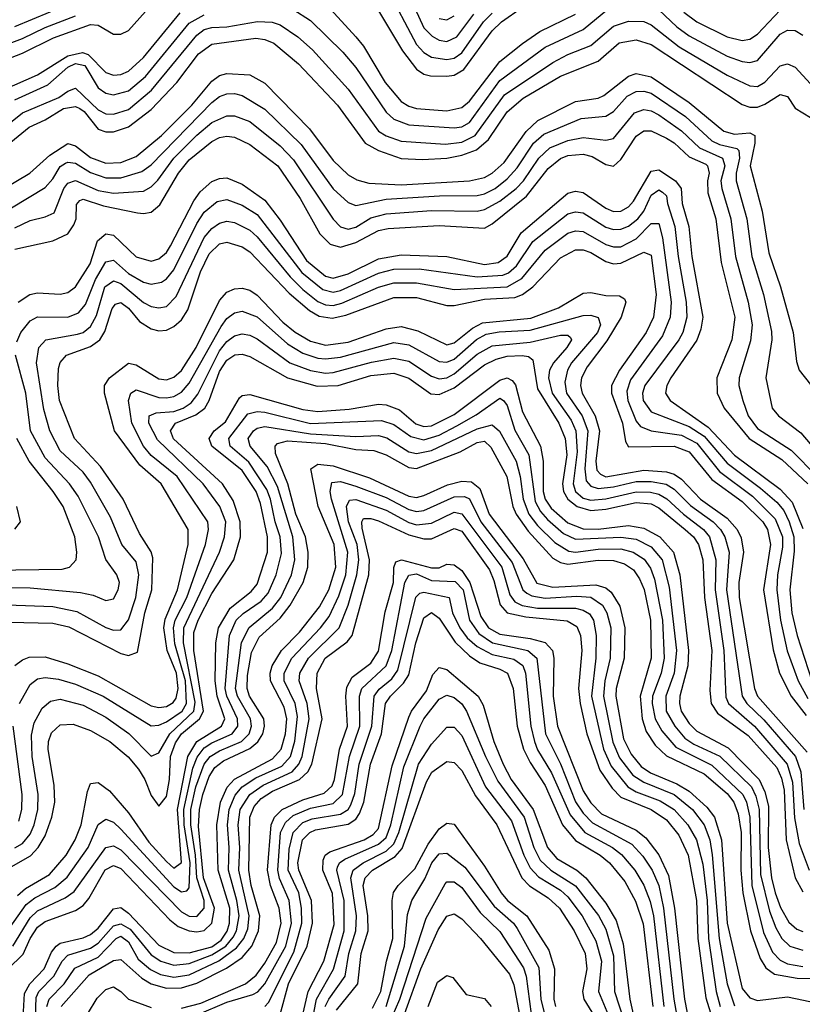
# Model space of a CAD drawing. Header units: inches. Extents: x 501365 to 657855, y 482276 to 547543.
# Tile 533 of 656: x 582023 to 584089, y 533416 to 536016. Entities that reach past the tile are written whole.
import ezdxf

# ---------------------------------------------------------------- set-up
doc = ezdxf.new("R2010")
doc.units = ezdxf.units.IN
doc.header["$MEASUREMENT"] = 0
doc.layers.add('A5583', color=7, linetype='Continuous')

msp = doc.modelspace()

# ---------------------------------------------------------------- linework, layer by layer
at = {"layer": 'A5583', "color": 5}
for points, elevation in [([(581945.6, 535894.4), (582030, 535927), (582112.1, 535967.9), (582210, 536002.9), (582230, 536001), (582270, 535977.7), (582290, 535977.8), (582310, 535987.5), (582430, 536121.7)], 4820), ([(582927.8, 536110), (583033, 535933), (583070, 535885.2), (583090, 535871.9), (583107.2, 535867.2), (583150, 535866.5), (583170, 535869.2), (583195.6, 535884.4), (583270, 535985.9), (583294.9, 536010), (583350, 536049)], 4820), ([(582990, 536102.4), (583070.3, 535950.3), (583090, 535929.2), (583110, 535916.5), (583150, 535910.3), (583170, 535914), (583190, 535927.8), (583247.3, 536010), (583270, 536032.7)], 4840), ([(583036.6, 536110), (583090, 535994.4), (583111.9, 535971.9), (583130, 535961.7), (583150, 535957.9), (583176.5, 535970), (583221.4, 536030)], 4860), ([(582010, 535997.8), (582150, 536055.4)], 4860), ([(582743.6, 536043.6), (582790, 536013.5), (582876.2, 535930), (582910, 535889.6), (582990, 535771.6), (583010, 535753.2), (583050, 535738.1), (583170, 535730.3), (583190, 535732.9), (583210, 535744.4), (583290, 535855.2), (583410, 535943), (583510, 535989.5), (583590, 536055.3)], 4760), ([(582833.7, 536053.7), (582910.3, 535970.3), (582930, 535945.6), (582987.2, 535850), (583030, 535799.2), (583050, 535787), (583070, 535781.4), (583150, 535775.4), (583190, 535783.5), (583210, 535800.2), (583290, 535904.9), (583350, 535952.9), (583395.8, 535984.2), (583490, 536030.1)], 4780), ([(583710, 536041.7), (583757.1, 535997.1), (583790, 535973.4), (583890, 535919.7), (583930, 535905.3), (583950, 535903), (583970, 535908.2), (584030, 535977.5), (584050, 535987.9), (584070, 535987.2), (584090, 535975)], 4760), ([(581916.6, 535923.4), (582030, 535965.7), (582090, 535995.3), (582170, 536026.1)], 4840), ([(581979.7, 535830), (582070, 535869.6), (582150, 535920.1), (582188.7, 535928.7), (582203.6, 535923.6), (582250, 535876.3), (582270, 535869.3), (582290, 535870.8), (582310, 535879.3), (582350, 535915.7), (582446.1, 536033.9)], 4780), ([(582010, 535804), (582096.8, 535843.2), (582150, 535890), (582170, 535899.8), (582194.3, 535894.3), (582230, 535836.1), (582250, 535821.9), (582270, 535817), (582310, 535827.8), (582354.5, 535865.5), (582470, 536006.5), (582510, 536028.2)], 4760), ([(583130, 536018.4), (583150, 536015.4), (583170, 536025.9)], 4880), ([(583775.8, 536035.8), (583810.2, 536010.2), (583890, 535970.6), (583930, 535960.9), (583950, 535964.5), (583970, 535977.1), (584030, 536040.9)], 4780), ([(581970, 535721.9), (582030, 535769.3), (582126.2, 535810), (582150, 535826.9), (582170, 535835), (582230, 535777.3), (582250, 535767), (582270, 535766), (582310, 535778.8), (582370.5, 535829.5), (582490, 535975.1), (582510, 535989.6), (582530, 535995), (582570, 535997.1), (582650.9, 536010.9), (582689.2, 536009.2), (582710, 536001.7), (582756.6, 535970), (582795.9, 535935.9), (582890, 535832), (582970, 535721), (582990, 535708.8), (583030, 535694.6), (583146.8, 535686.8), (583190, 535692.3), (583224.7, 535710), (583302.8, 535817.2), (583430, 535902.4), (583470, 535924.1), (583530, 535947.9), (583590, 535998.7), (583630, 536011.9), (583670, 536010.8), (583690, 536001.9), (583764, 535944), (583890, 535869.3), (583950, 535840.8), (583970, 535839.1), (583990, 535850.4), (584030, 535894.1), (584050, 535899.5), (584070, 535890.5), (584180.8, 535770)], 4740), ([(581990, 535684.5), (582048.2, 535731.8), (582090, 535750.9), (582138.7, 535781.3), (582170, 535786.6), (582181.3, 535781.3), (582193.1, 535773.1), (582230, 535727), (582250, 535719.5), (582270, 535719.2), (582310, 535732.5), (582370, 535778.3), (582437.6, 535850), (582494.6, 535925.4), (582530, 535951.4), (582646.4, 535966.4), (582670, 535963.6), (582693.6, 535953.6), (582758.7, 535898.7), (582861.7, 535790), (582934.9, 535690), (582970.1, 535670), (583030, 535649.3), (583086.4, 535646.4), (583149.9, 535649.9), (583190, 535657.6), (583228.4, 535671.6), (583260.4, 535699.6), (583310, 535772.6), (583351.6, 535808.4), (583450, 535866.5), (583550, 535905.9), (583605.4, 535954.6), (583650, 535962.7), (583690, 535950.3), (583930, 535791.5), (583950, 535784.7), (583970, 535784.6), (583990, 535792.2), (584030, 535818.3), (584050, 535812.7), (584070, 535781.7), (584110, 535757.4)], 4720), ([(581970, 535563.6), (582049.2, 535610.8), (582102.3, 535657.7), (582150, 535689.1), (582170, 535682.7), (582210, 535651.8), (582250, 535637.2), (582290, 535638.5), (582330, 535654), (582397.2, 535710), (582477.1, 535790), (582530, 535853.2), (582550, 535868.4), (582570, 535873.8), (582630, 535870.1), (582670, 535848.2), (582787.7, 535727.7), (582850, 535643.5), (582890, 535605.9), (582913.1, 535593.1), (582944.1, 535584.1), (583030, 535580), (583210, 535590.6), (583250, 535599.3), (583270, 535610.3), (583301.7, 535638.3), (583359.5, 535720.5), (583390.8, 535749.2), (583490, 535799.4), (583550, 535808.8), (583564.9, 535815.1), (583630, 535866.5), (583650, 535873.4), (583690, 535864.7), (583790, 535797.4), (583881.5, 535721.5), (583910, 535713.5), (583950, 535716.6), (583963, 535710), (583963, 535690), (583950.7, 535630), (583982.5, 535510), (584000.1, 535399.9), (584031.4, 535310), (584064.2, 535190), (584073.5, 535113.5), (584080.8, 535090), (584110, 535052.2)], 4680), ([(582001, 535519), (582090, 535573), (582110, 535595.1), (582130, 535627.7), (582143.4, 535636.6), (582150, 535639.8), (582170, 535636.8), (582210, 535612.1), (582250, 535598.2), (582290, 535598), (582345.4, 535614.6), (582370, 535632), (582530, 535797), (582550, 535812.9), (582570, 535820.2), (582590, 535820.9), (582610, 535815.6), (582670, 535779), (582765.8, 535685.8), (582850, 535569.3), (582890, 535532.9), (582910, 535525.1), (582990, 535542), (583131, 535551), (583230, 535551.7), (583250, 535556.1), (583277.5, 535570), (583310, 535595.6), (583335.6, 535624.4), (583379.4, 535690), (583406.7, 535713.3), (583505.1, 535754.9), (583570, 535761.3), (583590, 535773.3), (583626.3, 535813.7), (583650, 535826.3), (583670, 535827.1), (583690, 535821.2), (583780, 535760), (583850, 535695.8), (583870, 535686.1), (583915.8, 535675.8), (583921, 535670), (583922.6, 535650), (583913.8, 535610), (583914.5, 535590), (583942.2, 535490), (583955.7, 535390), (583986.5, 535290), (584007.3, 535192.7), (584007.8, 535170), (583992.8, 535070), (584009.1, 534990), (584026, 534970), (584084.9, 534924.9), (584149.2, 534849.2)], 4660), ([(582010, 535465.7), (582050, 535485.8), (582090, 535495.3), (582113.9, 535506.1), (582139.2, 535570), (582150, 535584.4), (582170, 535591.4), (582230, 535565), (582270, 535557.7), (582350, 535563.3), (582370, 535574.6), (582387.7, 535592.3), (582429.6, 535650.4), (582490, 535711), (582530, 535744.4), (582570, 535762), (582590, 535761.5), (582630, 535746.8), (582710, 535683), (582745.4, 535645.4), (582850, 535489.2), (582870, 535468.4), (582890, 535462.8), (582910, 535467.8), (582950, 535492.2), (582990, 535502.9), (583110, 535511.8), (583230, 535510.5), (583250, 535514.1), (583290, 535536.6), (583333.4, 535570), (583352.6, 535590), (583393.4, 535650), (583422.3, 535677.7), (583470, 535696.9), (583510, 535704.7), (583570, 535697.4), (583590, 535702.2), (583646.1, 535770), (583670, 535778.3), (583690, 535774.8), (583710, 535764.5), (583770, 535721.8), (583817.5, 535677.5), (583878.4, 535650), (583884.5, 535630), (583873.9, 535590), (583876, 535570), (583900.2, 535490), (583912.6, 535390), (583945.9, 535270), (583956.3, 535210), (583952.2, 535167.8), (583921.9, 535070), (583921.4, 535050), (583931.6, 535010), (583946, 534970), (583970, 534936.3), (584059.1, 534879.1), (584128.5, 534808.5)], 4640), ([(582010, 535409.4), (582110, 535432.1), (582150, 535450), (582166.1, 535473.9), (582171.4, 535490), (582172.5, 535527.5), (582181.8, 535538.2), (582190, 535541.4), (582244.2, 535524.2), (582334, 535506), (582350, 535503.6), (582370, 535507.7), (582393, 535527), (582442, 535610), (582470, 535645.2), (582530, 535693.9), (582550, 535704.3), (582570, 535708.1), (582590, 535705.1), (582630, 535686.5), (582704, 535630), (582763.1, 535543.1), (582815.1, 535450), (582842.7, 535422.7), (582870, 535414.9), (582910, 535427.6), (582970, 535459.3), (582995.3, 535464.7), (583130, 535472.4), (583250, 535465.3), (583270, 535476.8), (583360.6, 535550), (583417.7, 535622.3), (583450, 535649.3), (583470, 535657.1), (583510, 535660.4), (583534, 535654), (583570, 535632.9), (583590, 535628.9), (583610, 535646.1), (583650, 535708.4), (583670, 535721.9), (583690, 535721.9), (583730, 535703), (583750.3, 535690.3), (583790, 535653.5), (583833.8, 535633.8), (583838.6, 535630), (583843.2, 535610), (583838.4, 535590), (583838.9, 535558.9), (583860.1, 535490), (583874.9, 535374.9), (583910.5, 535230), (583902.9, 535170), (583863.1, 535070), (583863.8, 535030), (583882.7, 534990), (583948.1, 534910), (584034.8, 534854.8), (584103.5, 534790)], 4620), ([(582018.9, 535270), (582049.6, 535290.4), (582070, 535294.8), (582130, 535290.8), (582150, 535295.1), (582170, 535310.5), (582208.7, 535371.3), (582228.1, 535431.9), (582250, 535450), (582270, 535446.3), (582330, 535389.2), (582370, 535378), (582390, 535384.1), (582410, 535401.4), (582421.2, 535418.8), (582482.6, 535537.4), (582499.2, 535560.8), (582530, 535588), (582550, 535596.7), (582570, 535598.2), (582610, 535581.5), (582670, 535538.9), (582710, 535486.4), (582779.8, 535379.8), (582830, 535338.6), (582850, 535333.3), (582890, 535344.9), (582970, 535384.4), (583030, 535395.1), (583150, 535390.6), (583250, 535369.5), (583285.8, 535374.2), (583310, 535391.1), (583346.7, 535453.3), (583470, 535557.8), (583490, 535562.6), (583510, 535559.4), (583570, 535517.8), (583590, 535508.8), (583610, 535509.8), (583630, 535521.2), (583643.3, 535536.7), (583690, 535615.9), (583710, 535619), (583754.3, 535590), (583768.5, 535570), (583771.3, 535530), (583789.3, 535470), (583797.4, 535390), (583825.8, 535230), (583821.1, 535198.9), (583810.3, 535169.7), (583741.2, 535070), (583731, 535050), (583727.2, 535030), (583739.9, 535010), (583840.1, 534940.1), (583910, 534865.7), (584030, 534776.2), (584061.9, 534741.9), (584090, 534672.7)], 4580), ([(582015, 535165), (582025.4, 535190), (582050, 535220.3), (582070, 535230.8), (582150, 535230.1), (582178.2, 535241.8), (582196.2, 535263.8), (582222.6, 535330), (582250, 535376), (582270, 535380.7), (582310, 535345.7), (582350, 535322.5), (582370, 535317.5), (582397, 535323), (582410, 535331.4), (582430, 535355.4), (582490, 535477.2), (582510, 535507.3), (582544.4, 535535.6), (582570, 535541), (582610, 535525.5), (582650, 535501), (582767.8, 535347.8), (582823, 535303), (582850, 535296.2), (582870, 535300.7), (582970, 535346.7), (583010, 535357.2), (583077.7, 535357.7), (583230, 535336.9), (583298.5, 535341.5), (583312.9, 535347.1), (583334.2, 535365.8), (583377.6, 535430), (583470, 535503.3), (583490, 535508), (583510, 535505.5), (583570, 535468), (583590, 535461.3), (583610, 535462.5), (583630, 535470.8), (583654.3, 535490), (583670.2, 535510), (583690, 535551.9), (583710, 535566.5), (583719.9, 535559.9), (583730.4, 535550.4), (583732.7, 535530), (583752.3, 535470), (583760.9, 535390), (583782.3, 535270), (583784.2, 535230), (583773.3, 535190), (583762.5, 535170), (583672.9, 535050), (583666.9, 535030), (583668.9, 535010), (583690, 534980.7), (583790, 534941.4), (583830, 534916.1), (583890, 534844.4), (583978.5, 534778.5), (584021.6, 534741.6), (584039.7, 534719.7), (584054.4, 534690), (584066.4, 534650), (584067.2, 534612.8), (584056, 534510), (584061.1, 534450), (584075, 534390), (584114.1, 534270)], 4560), ([(581990, 534471), (582110, 534466.3), (582173.2, 534453.2), (582250, 534411.3), (582270, 534404), (582290, 534404.6), (582310, 534430.8), (582329.3, 534490), (582337.2, 534550), (582330, 534584.2), (582292.4, 534630), (582262.2, 534702.2), (582210, 534795), (582190, 534820.9), (582130, 534877.5), (582102.3, 534930), (582086.1, 534986.1), (582067.5, 535110), (582073.2, 535150), (582092.2, 535170), (582175, 535185), (582190.3, 535189.7), (582210, 535205.3), (582225.5, 535234.5), (582247.1, 535310), (582270, 535326.4), (582290, 535319), (582350, 535268.9), (582370, 535258.6), (582390, 535254.8), (582410, 535258.3), (582435.5, 535284.5), (582510, 535440.4), (582530, 535464.6), (582550, 535478.6), (582570, 535483.7), (582590, 535480.2), (582630, 535459.5), (582650, 535442), (582736.8, 535336.8), (582770, 535303.4), (582810, 535271.2), (582830, 535262.5), (582850, 535261.1), (582873, 535267), (582970, 535309.5), (583010, 535320.6), (583070, 535320.6), (583170, 535303.3), (583310, 535310.2), (583348.1, 535331.9), (583410, 535407), (583470, 535451.8), (583490, 535457.8), (583510, 535456.1), (583570, 535422.3), (583590, 535415.5), (583610, 535416.3), (583650, 535437.3), (583690, 535477.4), (583710, 535477.8), (583720, 535440), (583742.8, 535270), (583739.6, 535230), (583719.4, 535180.6), (583634.9, 535065.1), (583625.1, 535034.9), (583628, 535010), (583650, 534955.5), (583661.5, 534941.5), (583690, 534930.3), (583770, 534918.6), (583810, 534897.9), (583870, 534823), (583957.6, 534757.6), (584017.4, 534697.4), (584036.1, 534650), (584036.7, 534623.4), (584023.2, 534550), (584021.5, 534510), (584030.7, 534430.7), (584048.9, 534348.9), (584077.5, 534270), (584103.1, 534223.1)], 4540), ([(581995.3, 534424.7), (582110, 534422.2), (582152.4, 534412.4), (582290, 534341.9), (582310, 534336.8), (582333.8, 534346.2), (582353.3, 534450), (582371.7, 534510), (582374.5, 534594.5), (582370, 534610.5), (582339.2, 534659.2), (582295.8, 534750), (582236.1, 534836.1), (582167.7, 534910), (582127.6, 535010), (582123.1, 535050), (582125.6, 535094.4), (582129.7, 535110.3), (582146.6, 535130), (582210, 535153), (582234.3, 535170), (582247.7, 535192.3), (582266.5, 535253.5), (582275.8, 535264.2), (582290, 535269), (582310, 535254.1), (582339, 535219), (582370, 535199.3), (582390, 535194.3), (582410, 535195.6), (582430, 535205.8), (582450, 535223.2), (582466.3, 535250), (582500, 535350), (582522.9, 535397.1), (582550, 535424.1), (582570, 535428.2), (582610, 535416.2), (582630, 535403.1), (582733.9, 535293.9), (582787.8, 535247.8), (582813.2, 535233.2), (582847.2, 535227.2), (582884.1, 535235.9), (583010, 535282.1), (583070, 535282.2), (583150, 535261), (583170, 535261.1), (583250, 535277.6), (583330, 535282.2), (583350.1, 535289.9), (583377.5, 535310), (583450, 535386.8), (583490, 535407.8), (583510, 535407.9), (583530, 535400.9), (583570, 535377.2), (583590, 535370.7), (583610, 535373.1), (583670, 535401.6), (583690, 535393.6), (583703.2, 535290), (583695.8, 535230), (583676.6, 535190), (583606.1, 535090), (583585.3, 535050), (583585.3, 535030), (583614.3, 534950), (583621.9, 534901.9), (583630, 534888.2), (583750, 534889.3), (583790, 534874.9), (583850, 534801.3), (583930, 534743.2), (583984.6, 534690), (583996.9, 534670), (584005, 534630), (583986.1, 534510), (584011.8, 534351.8), (584028.2, 534290), (584059.5, 534230), (584098.5, 534178.5)], 4520), ([(582010, 534310.9), (582030, 534325.9), (582047.7, 534332.3), (582090, 534333.1), (582150, 534315.3), (582230, 534282.9), (582370, 534204.5), (582390, 534199.5), (582410, 534202.3), (582427.5, 534212.5), (582435.5, 534224.5), (582440.9, 534250), (582437.1, 534290), (582412, 534350), (582403.3, 534410), (582406.7, 534433.3), (582439.2, 534510), (582467.2, 534630), (582467.1, 534670), (582396.6, 534790), (582339.7, 534839.7), (582272.9, 534930), (582246.6, 535030), (582246.8, 535050), (582260.2, 535070), (582310, 535108.9), (582330, 535104.3), (582390, 535067.7), (582410, 535065.1), (582430, 535071.5), (582450, 535089.8), (582488.3, 535150), (582550, 535274.1), (582570, 535295.9), (582590, 535305), (582610, 535306.8), (582630, 535301.8), (582650, 535287.9), (582717.4, 535217.4), (582750, 535190.5), (582790, 535166.8), (582830, 535156.5), (582890, 535164.5), (582990, 535199.6), (583030, 535205.8), (583073.8, 535193.8), (583150, 535157.2), (583170, 535162.6), (583218.5, 535201.5), (583244.5, 535215.5), (583372.1, 535227.9), (583445.1, 535254.9), (583510, 535293.4), (583530, 535295.1), (583570, 535287.1), (583606.4, 535286.4), (583618.9, 535278.9), (583623.1, 535270), (583610.4, 535230), (583572.5, 535167.5), (583520.8, 535099.2), (583506, 535070), (583503.6, 535050), (583507.8, 535030), (583542, 534970), (583553.7, 534930), (583543.4, 534850), (583546.7, 534826.7), (583555.6, 534815.6), (583570, 534808.6), (583670, 534826), (583730, 534821.9), (583750, 534816.1), (583770, 534802.5), (583819.6, 534750), (583890, 534700), (583917, 534670), (583927.7, 534647.7), (583933.1, 534610), (583920.8, 534530), (583921.8, 534490), (583962.1, 534250), (583970.7, 534230), (584101.4, 534081.4)], 4480), ([(582022.2, 534210), (582050, 534260.6), (582070, 534275.4), (582090, 534279.3), (582125.5, 534274.5), (582170, 534261.3), (582243, 534230), (582370, 534151.7), (582390, 534152.7), (582410, 534162.3), (582451.4, 534190), (582463, 534210), (582460.2, 534270), (582432.4, 534367.6), (582428.9, 534410), (582433.6, 534430), (582464.4, 534490), (582513.5, 534630), (582521.4, 534670), (582519, 534690), (582438.2, 534810), (582370, 534865.3), (582350, 534890), (582318.9, 534950), (582310, 535010), (582316.2, 535030), (582330, 535038.8), (582390, 535018.5), (582410, 535017.2), (582430, 535020.7), (582450, 535032), (582470, 535056.4), (582554.8, 535205.2), (582570, 535227.1), (582590, 535241.6), (582610, 535246.1), (582650, 535231.2), (582730, 535159.7), (582770, 535135.5), (582810, 535122.4), (582830, 535119.8), (582870, 535124.4), (583010, 535163.2), (583050, 535157.2), (583130, 535113.2), (583150, 535111.6), (583170, 535119.3), (583228.3, 535171.7), (583254.5, 535185.5), (583288.4, 535191.6), (583370, 535195.8), (583510, 535234.5), (583530, 535235.6), (583549.4, 535229.4), (583555.6, 535210), (583547.6, 535190), (583479.3, 535110), (583468.6, 535090), (583461.5, 535058.5), (583466, 535030), (583507.9, 534970), (583522.6, 534930), (583514.3, 534830), (583518.4, 534798.4), (583530, 534783.7), (583550, 534777.7), (583590, 534781.9), (583650, 534796.6), (583690, 534796.2), (583728.9, 534788.9), (583750, 534776.1), (583793.3, 534733.3), (583853.8, 534690), (583873.1, 534670), (583884.4, 534650), (583896, 534610), (583889, 534510), (583929.6, 534230), (583942.5, 534210), (583987.4, 534167.4), (584071.1, 534070), (584085.1, 534030), (584093, 533930)], 4460), ([(582010, 533828.9), (582030, 533840.8), (582050, 533865.3), (582061.1, 533890), (582070.4, 533930), (582071.9, 533970), (582055.8, 534070), (582053.7, 534126.3), (582061, 534159), (582082, 534198), (582103.8, 534216.2), (582130, 534221.6), (582190, 534206), (582250, 534174.2), (582311.2, 534131.2), (582370, 534071.6), (582390, 534079.6), (582418.8, 534130), (582482.8, 534190), (582486.1, 534213.9), (582455.6, 534370), (582456.4, 534410), (582550, 534610), (582563.6, 534650), (582566.7, 534690), (582550.8, 534730.8), (582507.3, 534790), (582386.7, 534906.7), (582363.7, 534950), (582364.7, 534970), (582382.6, 534977.4), (582430, 534981.3), (582454.1, 534990), (582475.5, 535004.5), (582492.8, 535027.2), (582550, 535141.6), (582570, 535166.3), (582590, 535180.8), (582610, 535186.3), (582630, 535182.9), (582650, 535173), (582735.9, 535110), (582790, 535089.3), (582830, 535082.6), (582850, 535083.9), (582951.7, 535111.6), (583010, 535121.8), (583050, 535114.3), (583110, 535074.5), (583130, 535067), (583150, 535069.8), (583170, 535080.5), (583230, 535132.6), (583270, 535154.5), (583370, 535164.3), (583450, 535182.5), (583470, 535182.5), (583476.7, 535176.7), (583479.4, 535170), (583466.7, 535150), (583432.2, 535110), (583421.7, 535090), (583418.5, 535070), (583428.5, 535030), (583478.3, 534958.3), (583490.8, 534930), (583494.3, 534874.3), (583483.8, 534790), (583490, 534770), (583510, 534752.6), (583530, 534747.5), (583570, 534750.6), (583650, 534768.8), (583688.3, 534768.3), (583710, 534762.7), (583730.9, 534750.9), (583774.7, 534710), (583827.6, 534670), (583843.5, 534650), (583860.7, 534590), (583858.5, 534510), (583881.7, 534350), (583887.1, 534227.1), (583894.1, 534210), (583962.9, 534150), (584048.7, 534050), (584062.6, 534002.6), (584068.5, 533908.5), (584080.7, 533840.7), (584106.7, 533770)], 4440), ([(581975.2, 533764.8), (582051.7, 533808.3), (582071.7, 533830), (582090, 533860.9), (582107.9, 533910), (582115.4, 533950), (582113.8, 533993.8), (582097.7, 534090), (582098.4, 534110), (582106.9, 534133.1), (582130, 534153.8), (582163.9, 534156.1), (582210, 534138.7), (582260.7, 534110), (582309.4, 534069.4), (582336.5, 534036.5), (582353.3, 534010), (582370, 533967.2), (582390, 533939.3), (582410, 533964.8), (582418, 534010), (582421, 534070), (582433.9, 534106.1), (582450, 534130), (582497.4, 534170), (582508.1, 534190), (582482.8, 534350), (582482.6, 534397.4), (582493.8, 534430), (582530, 534500.9), (582587.6, 534590), (582605.5, 534650), (582604.4, 534690), (582586.6, 534746.6), (582557.7, 534790), (582429, 534909), (582421, 534930), (582433.8, 534950), (582487.7, 534972.3), (582511.2, 534990), (582522.8, 535010), (582550, 535086.8), (582570, 535116.5), (582590.6, 535130.6), (582610, 535132.8), (582630, 535126.8), (582730, 535070.2), (582808.3, 535048.3), (582863.5, 535050), (582950, 535076), (583010, 535082), (583050, 535069.1), (583108.1, 535028.1), (583130, 535025.7), (583170, 535043.5), (583250, 535104.5), (583280.8, 535119.2), (583310, 535127.1), (583349.2, 535129.2), (583366.3, 535126.3), (583377.5, 535117.5), (583390, 535041.3), (583446.3, 534950), (583462.5, 534910), (583466.7, 534866.7), (583455.4, 534790), (583458.1, 534770), (583469.9, 534749.9), (583494.2, 534730), (583530, 534720.2), (583570, 534723.7), (583650, 534740.6), (583690, 534737.1), (583710, 534726.7), (583779.6, 534670), (583801.6, 534650), (583814.9, 534630), (583826, 534590), (583830.8, 534490), (583849.7, 534350), (583845, 534245), (583848.1, 534210), (583865, 534185), (583945.7, 534125.7), (584021, 534041), (584033.5, 534013.5), (584041.1, 533981.1), (584046.2, 533850), (584070.2, 533750.2), (584090, 533712.7)], 4420), ([(581970, 534516.4), (582050, 534515.8), (582183.7, 534503.7), (582216.4, 534496.4), (582250, 534482.5), (582270, 534486.7), (582283, 534510), (582285.8, 534530), (582279.4, 534550), (582250.4, 534590.4), (582230.5, 534650), (582177.5, 534757.5), (582154.3, 534790), (582090, 534858.7), (582051.1, 534930), (582038.9, 535030), (582012.1, 535130)], 4560), ([(582016.8, 533703.2), (582038.5, 533721.5), (582101.1, 533758.9), (582145.2, 533810), (582169.3, 533850), (582184.8, 533890), (582201.8, 533978.2), (582210, 533998.7), (582230, 534001.9), (582260.1, 533980.1), (582310, 533921.9), (582364, 533844), (582410, 533792.7), (582430, 533775.7), (582449.9, 533790.1), (582439.6, 533930), (582466.7, 534070), (582490.2, 534109.8), (582555.1, 534150), (582564.3, 534170), (582544.4, 534230), (582538.4, 534270), (582540.9, 534370), (582547.9, 534410), (582578.3, 534461.7), (582634, 534506), (582650, 534525.1), (582676.6, 534610), (582676.9, 534650), (582658.6, 534738.6), (582647.2, 534770), (582610, 534825.1), (582530, 534889.4), (582523, 534910), (582536.1, 534930), (582566.3, 534953.7), (582603, 535017), (582610, 535023.1), (582630, 535025.7), (582770, 534986.6), (582810, 534981.1), (582892.3, 534987.7), (582970, 535000.7), (582990, 534999.1), (583025.3, 534985.3), (583068.9, 534948.9), (583090, 534941.7), (583110, 534943.5), (583170, 534973.3), (583290, 535063.5), (583310, 535069.8), (583322.6, 535062.6), (583331.5, 535051.5), (583350, 534980.5), (583397.3, 534890), (583404.7, 534850), (583404.3, 534770), (583410.2, 534750), (583426, 534726), (583470, 534687), (583510, 534671.8), (583550, 534670.9), (583630, 534679.9), (583670, 534673.1), (583712.3, 534650), (583748.4, 534610), (583765.2, 534550), (583788, 534350), (583786.7, 534310), (583765.3, 534230), (583764.1, 534210), (583769.2, 534190), (583790, 534157.4), (583810, 534136.9), (583893.2, 534093.2), (583974.7, 534010), (583990, 533977.4), (583999.1, 533939.1), (583998.3, 533830), (584007.3, 533750), (584017.1, 533710), (584031.5, 533671.5), (584053.2, 533633.2), (584074.4, 533614.4), (584090, 533608.1)], 4380), ([(581976.1, 533590), (582040, 533680), (582062.7, 533697.3), (582115.4, 533724.6), (582147.8, 533752.2), (582203.4, 533830), (582230, 533891.2), (582250, 533904.9), (582270, 533897.3), (582290, 533878.4), (582430, 533726.6), (582450, 533713.2), (582464.1, 533715.9), (582470, 533723.5), (582472.8, 533790), (582456.9, 533890), (582455.9, 533930), (582480.2, 534039.8), (582491.1, 534068.9), (582510, 534093.3), (582530, 534106.8), (582583.9, 534130), (582598.2, 534150), (582597.3, 534170), (582569.5, 534230), (582565, 534250), (582576.4, 534390), (582594.3, 534430), (582612.3, 534447.7), (582659.9, 534480.1), (582678.6, 534501.4), (582699.8, 534550), (582713.7, 534606.3), (582710.5, 534650), (582697.1, 534690), (582685.2, 534750), (582675, 534775), (582627.4, 534847.4), (582578.4, 534890), (582575.1, 534910), (582625.4, 534974.6), (582650, 534981.6), (582670, 534979), (582790, 534949.9), (582977.6, 534957.6), (583010, 534947), (583055.1, 534915.1), (583090, 534906.8), (583130, 534918.6), (583176.7, 534943.3), (583227.5, 534972.5), (583290, 535016.7), (583299.9, 535010), (583310, 534997), (583330, 534931.6), (583366.7, 534866.7), (583383.3, 534743.3), (583397.5, 534717.5), (583416.1, 534696.1), (583458.7, 534658.7), (583490, 534643.7), (583610, 534649.4), (583650, 534644.1), (583690, 534623.8), (583718.9, 534590), (583737.5, 534517.5), (583756.4, 534350), (583750.4, 534290), (583728.4, 534230), (583729.7, 534190), (583752.2, 534150), (583778.7, 534118.6), (583802.5, 534102.5), (583871.3, 534071.3), (583954.4, 533990), (583966, 533966), (583975.1, 533930), (583978.6, 533758.6), (584002.1, 533662.1), (584018.4, 533618.4), (584034.8, 533590), (584055.7, 533570), (584090, 533559.4)], 4360), ([(582004.6, 533570), (582050, 533644.8), (582070, 533662.5), (582143, 533697), (582166.2, 533713.8), (582250.2, 533829.8), (582270, 533834.3), (582290, 533823.5), (582450, 533660.4), (582470, 533649.2), (582490, 533648), (582510, 533669.6), (582509.3, 533690), (582490.8, 533750), (582487.2, 533810), (582474.8, 533890), (582474.8, 533930), (582487.3, 533990), (582509.3, 534050), (582525.4, 534070), (582550, 534085.3), (582608, 534110), (582628.4, 534130), (582635, 534150), (582632.3, 534170), (582597.8, 534230), (582592.4, 534250), (582608.4, 534371.6), (582628.7, 534411.3), (582690, 534461.8), (582712, 534490), (582740.1, 534550), (582749.4, 534590), (582743.5, 534650), (582703.1, 534783.1), (582675.6, 534835.6), (582630.8, 534890), (582625.6, 534910), (582639.7, 534930), (582650, 534937.2), (582670, 534941.7), (582790, 534922.3), (582910, 534915.5), (582970, 534917.9), (582991.5, 534911.5), (583050, 534874.5), (583070, 534870.2), (583110, 534878.2), (583230, 534935.7), (583270, 534946.4), (583289.6, 534929.6), (583333.3, 534850), (583344.2, 534810), (583351.4, 534750), (583367, 534710), (583390, 534680.5), (583435.6, 534635.6), (583472.1, 534612.1), (583490, 534609.9), (583550, 534617.4), (583610, 534618.2), (583641.9, 534610), (583671.1, 534591.1), (583687.9, 534567.9), (583698.6, 534538.6), (583719.3, 534430), (583723.8, 534330), (583716.1, 534290), (583693.3, 534230), (583692.1, 534210), (583699.9, 534170), (583718.1, 534138.1), (583754.6, 534094.6), (583850, 534047.9), (583932.1, 533970), (583941.6, 533950), (583950.6, 533910), (583955.6, 533730), (583985.8, 533605.8), (584010, 533554.1), (584030, 533533), (584050, 533523), (584090, 533516.3)], 4340), ([(581950, 534562.2), (582134.9, 534565.1), (582154.6, 534570), (582172.1, 534590), (582174, 534610), (582168.5, 534650), (582137.4, 534730), (582111.4, 534770), (582047.4, 534850), (582015, 534910)], 4580), ([(581991.1, 533508.9), (582031.6, 533548.4), (582050.5, 533590), (582070, 533619.7), (582090, 533634.8), (582170, 533664), (582190, 533676.8), (582204.9, 533695.1), (582248.6, 533771.4), (582270, 533782.6), (582290, 533774.3), (582419, 533639), (582441.4, 533621.4), (582469.9, 533610.1), (582490, 533607.8), (582510, 533610.9), (582530.1, 533629.9), (582536.6, 533670), (582507.8, 533750), (582494.8, 533885.2), (582497.3, 533930), (582506, 533970), (582522.7, 534017.3), (582538.3, 534041.7), (582560.9, 534059.1), (582630, 534091.4), (582651.1, 534108.9), (582664.2, 534130), (582668.6, 534150), (582666.8, 534170), (582629.6, 534230), (582622.9, 534250), (582623.9, 534283.9), (582635.1, 534344.9), (582654.7, 534385.3), (582710, 534435.8), (582736.8, 534470), (582771.3, 534530), (582783.3, 534570), (582784.6, 534610), (582777.6, 534650), (582752, 534710), (582730.4, 534790.4), (582698.2, 534870), (582696.9, 534890), (582703.7, 534896.3), (582730, 534903.9), (582830, 534897.1), (582910, 534880.5), (582957.8, 534877.8), (582990, 534866.7), (583050, 534833.4), (583070, 534831.1), (583185.1, 534874.9), (583230, 534899.1), (583250, 534902.5), (583266.8, 534886.8), (583309, 534810), (583324.2, 534730), (583333, 534710), (583365, 534665), (583430, 534593.9), (583450, 534582.1), (583470, 534578.1), (583550, 534588.4), (583590, 534587.8), (583619.3, 534579.3), (583642.8, 534562.8), (583659.2, 534539.2), (583671.1, 534511.1), (583687.7, 534430), (583689.8, 534329.8), (583660.6, 534230), (583665.9, 534170), (583676.7, 534136.7), (583700.7, 534100.7), (583730, 534072.2), (583830, 534024.2), (583890, 533972.7), (583908, 533950), (583919.3, 533919.3), (583927.6, 533870), (583926.4, 533770), (583931.7, 533710), (583952.2, 533610), (583977, 533537), (583992.1, 533512.2), (584015.6, 533495.6), (584075.1, 533484.9), (584110, 533484.6)], 4320), ([(582030.3, 533350), (582035.2, 533444.8), (582049.7, 533470), (582087, 533510), (582106.6, 533553.4), (582119.2, 533570), (582130, 533577.4), (582190, 533591.5), (582210, 533600.7), (582230, 533617.2), (582270, 533668.4), (582290, 533671.3), (582310, 533657.1), (582390, 533572.6), (582430, 533552.7), (582470, 533552.4), (582530, 533568.2), (582554.6, 533585.4), (582570.7, 533609.3), (582576.5, 533630), (582577.7, 533670), (582547, 533770), (582543.6, 533890), (582553.1, 533950), (582570.8, 533989.2), (582589.7, 534010.3), (582690, 534064.1), (582712.8, 534090), (582724.4, 534130), (582728.2, 534170), (582720.6, 534200.6), (582684.6, 534270), (582683.6, 534290), (582689.4, 534310), (582714.3, 534350), (582761.6, 534398.4), (582814.4, 534465.6), (582838.5, 534510), (582857, 534570), (582852.9, 534630), (582810.4, 534730), (582791.4, 534830), (582810, 534842.3), (582850, 534837.7), (582946, 534806), (583050, 534757.8), (583070, 534754), (583090, 534759), (583152, 534788), (583190, 534797.4), (583215.8, 534795.8), (583237.7, 534777.7), (583261.7, 534710), (583351.9, 534591.9), (583388.3, 534528.3), (583430, 534517.7), (583544, 534524), (583570, 534515.9), (583584.1, 534504.1), (583607.4, 534467.4), (583620.3, 534410), (583618.6, 534330), (583597.2, 534250), (583596.4, 534230), (583616.6, 534116.6), (583636.5, 534076.5), (583663.7, 534043.7), (583687.6, 534027.6), (583757.8, 533997.8), (583790, 533979.2), (583836.6, 533936.6), (583856.9, 533910), (583875.1, 533850), (583890.4, 533630), (583930, 533457.8), (583950, 533433.2), (583970, 533426), (584050, 533435.9), (584130, 533419.4)], 4280), ([(582063.4, 533356.6), (582066, 533434), (582073.7, 533450), (582112.6, 533490), (582134.5, 533530), (582150, 533545.9), (582210, 533564.2), (582230, 533577.6), (582270, 533623.2), (582290, 533628.6), (582314.6, 533614.6), (582370, 533546.9), (582395.7, 533530), (582430, 533519.2), (582470, 533523.5), (582530, 533546.5), (582567, 533570), (582586.7, 533593.3), (582594.9, 533610), (582601.7, 533650), (582595.8, 533690), (582573.9, 533770), (582575.9, 533830), (582571.4, 533890), (582575.6, 533930), (582591.5, 533968.5), (582609.8, 533990.2), (582646.3, 534013.7), (582714.9, 534045.1), (582737.2, 534070), (582748.9, 534111.1), (582756.3, 534176.3), (582749.8, 534210), (582720.8, 534270), (582720.6, 534290), (582741.5, 534330), (582817, 534410), (582839.8, 534440.2), (582865.5, 534494.5), (582883.3, 534550), (582888.6, 534610), (582845.6, 534750), (582842.2, 534770), (582846.5, 534793.5), (582870, 534796.2), (582910, 534784.1), (582990, 534754.3), (583050, 534722.4), (583070, 534716.8), (583090, 534719.5), (583170, 534756), (583196.9, 534756.9), (583210.4, 534750.4), (583239.7, 534690), (583322.5, 534582.5), (583350.8, 534510.8), (583361.4, 534501.4), (583374.4, 534494.4), (583410, 534488.5), (583493.6, 534493.6), (583530, 534490.6), (583560.8, 534470), (583573.1, 534450), (583583, 534410), (583581.5, 534330), (583567.8, 534270), (583564.3, 534230), (583588.1, 534108.1), (583606.5, 534066.5), (583641.5, 534021.5), (583670, 534002.6), (583750.3, 533970), (583798.6, 533930), (583830, 533890), (583844.2, 533850), (583851.1, 533811.1), (583869.3, 533590), (583890, 533470), (583910, 533411.7)], 4260), ([(582094.6, 533410), (582100.3, 533430), (582140.5, 533470), (582168.4, 533511.6), (582230, 533540.6), (582277, 533590), (582290, 533595.6), (582310, 533581.4), (582335.7, 533535.7), (582367.7, 533507.8), (582394.5, 533494.5), (582430, 533487.5), (582470, 533493.9), (582548.8, 533531.2), (582595.2, 533564.8), (582614.6, 533590), (582624.7, 533615.3), (582628.6, 533650), (582601.6, 533770), (582603.6, 533830), (582599.3, 533890), (582605, 533930), (582630, 533970.2), (582665.3, 533994.7), (582741.9, 534030), (582760, 534050), (582768.3, 534070), (582787.3, 534170), (582781.9, 534210), (582760.9, 534270), (582762.7, 534290), (582785.2, 534330), (582866.2, 534410), (582889.9, 534470.1), (582912.8, 534550), (582918.2, 534590), (582913.3, 534630), (582891, 534690), (582885.4, 534730), (582893.3, 534746.7), (582910, 534748.7), (582990, 534720.7), (583050, 534688.4), (583070, 534682.3), (583110, 534686.5), (583170, 534715.7), (583190, 534710.6), (583295.1, 534570), (583316.9, 534496.9), (583330, 534479.1), (583349.3, 534469.3), (583390, 534462), (583490, 534461.7), (583510, 534457.1), (583526.7, 534446.7), (583537.8, 534430), (583544.1, 534390), (583543.7, 534330), (583531.8, 534230), (583563.6, 534090), (583584.4, 534044.4), (583628.4, 533990), (583650, 533977.4), (583713.6, 533953.6), (583750, 533930.2), (583786.8, 533890), (583809.3, 533850), (583825.8, 533785.8), (583837.4, 533690), (583841, 533590), (583861.3, 533450), (583872, 533410)], 4240), ([(582009.5, 534670.5), (582024.7, 534690), (582015.4, 534730)], 4620), ([(582132.6, 533410), (582205.8, 533494.2), (582270, 533531.7), (582290, 533534.4), (582344.9, 533484.9), (582369.9, 533469.9), (582410, 533459), (582450, 533459.6), (582490, 533472.1), (582568.5, 533511.5), (582610, 533540), (582635.7, 533570), (582653.1, 533610), (582656.7, 533650), (582633.9, 533730), (582627.6, 533770), (582630.3, 533910), (582641.9, 533938.1), (582660.4, 533959.6), (582690, 533978.6), (582761.1, 534010), (582783.6, 534030), (582793.9, 534050), (582821.4, 534170), (582806.5, 534250), (582808.3, 534290), (582829.3, 534330), (582886.9, 534373.1), (582900.3, 534390), (582944.1, 534550), (582946.5, 534590), (582927.1, 534672.9), (582925.8, 534690), (582930, 534698.5), (582950, 534698.8), (582970, 534692.6), (583050, 534655.4), (583090, 534644.8), (583110, 534645), (583170, 534672.6), (583190, 534665.4), (583262.8, 534562.8), (583274.8, 534534.8), (583290.8, 534470.8), (583310, 534450), (583359.1, 534439.1), (583468.1, 534428.1), (583493.6, 534413.6), (583503.2, 534390), (583506.7, 534350), (583498.3, 534250), (583502, 534210), (583520, 534130), (583554.6, 534034.6), (583586.7, 533986.7), (583610, 533963), (583690.1, 533930.1), (583730, 533903.2), (583762.5, 533862.5), (583787.7, 533810), (583809, 533690), (583812.5, 533590), (583833.6, 533433.6), (583871.8, 533311.8)], 4220), ([(582450, 533405.7), (582500.7, 533419.3), (582618.5, 533470), (582647.1, 533492.9), (582670, 533524.9), (582700.6, 533579.4), (582712.9, 533630), (582708, 533670), (582684.8, 533730), (582677.1, 533770), (582686.7, 533890), (582695.8, 533910), (582715.7, 533930), (582770, 533955.8), (582826.4, 533973.6), (582847.2, 533992.8), (582853.7, 534010), (582866.7, 534090), (582888, 534150), (582883.5, 534230), (582886.4, 534253.6), (582900, 534280), (582950, 534316.4), (582970, 534348.3), (582987.5, 534452.5), (583009.8, 534530), (583010.6, 534569.4), (583015.4, 534584.6), (583030.5, 534589.5), (583110, 534568.7), (583130, 534568.6), (583150, 534578.2), (583170, 534576), (583190, 534561), (583211.1, 534530), (583239.9, 534439.9), (583260.5, 534410), (583290, 534393.6), (583370, 534382.1), (583410, 534371.1), (583429.5, 534350), (583433, 534330), (583431.2, 534230), (583442.1, 534150), (583510, 533979.7), (583530, 533948.1), (583558.6, 533918.6), (583650, 533875.7), (583676, 533856), (583710, 533810.8), (583735.8, 533755.8), (583751.5, 533670), (583777.3, 533430), (583804.7, 533290)], 4180), ([(582491.6, 533388.4), (582570, 533421.5), (582638.2, 533441.8), (582651.2, 533448.8), (582669.6, 533470.4), (582725.1, 533570), (582740.3, 533630), (582734.3, 533690), (582708.5, 533748.5), (582704.1, 533770), (582711.6, 533870), (582724, 533896), (582745, 533915), (582790, 533933.6), (582850, 533946.4), (582874.6, 533970), (582893.5, 534070), (582921, 534150), (582919.7, 534230), (582925.8, 534250), (582990.5, 534310), (583004.8, 534350), (583039.7, 534530), (583050, 534549.5), (583070, 534552.9), (583110, 534534.6), (583172, 534532), (583193.6, 534510), (583210.2, 534430), (583234.9, 534394.9), (583270.8, 534370.8), (583364.5, 534350), (583388.2, 534330), (583410.4, 534130), (583450.7, 534050.7), (583490, 533950.7), (583510, 533920.6), (583535, 533895), (583638.6, 533838.6), (583667.5, 533807.5), (583692.1, 533770), (583709.7, 533729.7), (583722.5, 533670), (583749.3, 533430), (583777.9, 533270)], 4160), ([(582670, 533410.3), (582679.4, 533420.6), (582746.4, 533553.6), (582767.8, 533630), (582767.1, 533670), (582760, 533710), (582731.9, 533770), (582734.1, 533825.9), (582744.6, 533870), (582770, 533896), (582794.6, 533905.4), (582870, 533918.4), (582889.6, 533930.4), (582897.3, 533942.7), (582907.7, 533972.3), (582919.1, 534050), (582952.3, 534150), (582958.2, 534230), (582971.7, 534248.3), (583005, 534275), (583021.4, 534298.6), (583068.7, 534491.3), (583078.8, 534501.2), (583090, 534504.3), (583156.9, 534490), (583165, 534450), (583184.6, 534410), (583204, 534384), (583230, 534360.8), (583270, 534339.5), (583327.3, 534327.3), (583350.7, 534310.7), (583357.6, 534290), (583372.1, 534150), (583381.4, 534110), (583390, 534088), (583427, 534027), (583476, 533916), (583515, 533870), (583587.7, 533830), (583611.5, 533811.5), (583646.6, 533770), (583670, 533730.5), (583687.1, 533687.1), (583695.8, 533650), (583723.4, 533410)], 4140), ([(582710.6, 533389.4), (582732.4, 533470), (582781.5, 533570), (582795.9, 533630), (582792.7, 533690), (582760, 533770), (582757.4, 533790), (582769.5, 533850), (582788.3, 533870), (582803.5, 533876.5), (582890, 533892.1), (582910, 533905.2), (582920, 533920), (582931.1, 533950), (582948.6, 534050), (582977.6, 534130), (582988.7, 534210), (583001.7, 534230), (583036.3, 534263.7), (583050, 534286.1), (583068.3, 534370), (583090, 534436.6), (583110, 534450.3), (583130, 534435.4), (583172.4, 534372.4), (583210, 534336.3), (583237.6, 534317.6), (583290, 534301), (583310.4, 534290), (583325.6, 534250), (583336.2, 534150), (583352.9, 534090), (583370, 534054.7), (583410, 533993.9), (583455.5, 533890), (583490, 533848.6), (583554.7, 533810), (583579.4, 533790), (583619.9, 533739.9), (583648.7, 533688.7), (583668.3, 533628.3), (583694.5, 533410)], 4120), ([(582747, 533290), (582784.1, 533450), (582825.7, 533530), (582852.9, 533627.1), (582848.9, 533708.9), (582823.3, 533770), (582823.7, 533796.3), (582829.5, 533810), (582841.2, 533818.8), (582931.8, 533850), (582955.8, 533864.2), (582970, 533880.6), (583006.1, 534046.1), (583050, 534174.3), (583056.9, 534190), (583096.4, 534243.6), (583113.7, 534286.4), (583130, 534305.6), (583150, 534300.3), (583233.1, 534230), (583245.8, 534205.8), (583274.4, 534110), (583299.4, 534050), (583320.1, 534010), (583378, 533930), (583416.4, 533830), (583441.1, 533801.1), (583493.3, 533770), (583516.9, 533750), (583570, 533682.9), (583597.5, 533637.5), (583615.6, 533575.6), (583633.3, 533430), (583668.9, 533270)], 4080), ([(582779.4, 533290), (582806.4, 533430), (582851.1, 533508.9), (582879.7, 533610), (582879.3, 533690), (582860.1, 533770), (582862.1, 533777.9), (582867.1, 533790), (582880.7, 533799.3), (582970, 533838.7), (582990, 533856.6), (583002.7, 533890), (583037, 534043), (583079.6, 534150), (583089.8, 534170.2), (583130, 534221.9), (583150, 534232.1), (583170, 534226.1), (583190, 534209), (583202.3, 534190), (583252.4, 534070), (583284.8, 534004.8), (583354.5, 533910), (583380.3, 533830), (583396.9, 533796.9), (583424.8, 533770), (583490, 533729.3), (583550.4, 533650.4), (583570, 533614.7), (583590, 533544.4), (583592.8, 533450), (583631.2, 533331.2)], 4060), ([(582020.3, 533899.7), (582028.7, 533930), (582029.2, 533970), (582005.9, 534150)], 4460), ([(582829.4, 533410), (582838.5, 533430), (582881.6, 533490), (582891.7, 533550), (582910.3, 533610), (582911.5, 533650), (582897.1, 533750), (582903.1, 533770), (582929.3, 533790), (582990, 533820.6), (583010, 533839.9), (583023.4, 533870), (583075.8, 534050), (583110, 534103.1), (583150, 534147.7), (583170, 534147.8), (583190, 534125.7), (583252.7, 533990), (583320.8, 533900.8), (583353.5, 533810), (583370, 533776.7), (583392.4, 533752.4), (583450, 533717.6), (583470, 533699.8), (583507.2, 533650), (583543.9, 533583.9), (583558.5, 533530), (583551.1, 533450), (583603.3, 533323.3)], 4040), ([(582859.1, 533400.9), (582915.5, 533470), (582924.5, 533550), (582942.7, 533610), (582942.2, 533650), (582929.2, 533730), (582934.3, 533750), (582953.8, 533770), (583014.1, 533805.9), (583032.6, 533827.4), (583096.7, 534003.3), (583110.8, 534029.2), (583150, 534057), (583170, 534054.7), (583190, 534033.3), (583226.2, 533966.2), (583282.7, 533890), (583348.3, 533750), (583368.6, 533728.6), (583417.6, 533697.6), (583447.5, 533670), (583486.4, 533610), (583515.6, 533550), (583519.8, 533510), (583508.2, 533450), (583512.3, 533430), (583556.8, 533356.8)], 4020), ([(582954.2, 533405.8), (582976.2, 533450), (582990.8, 533530), (583007.4, 533590), (583005.7, 533690), (583009.1, 533710.9), (583021.7, 533730), (583066.2, 533773.8), (583101.2, 533838.8), (583130, 533879.5), (583150, 533894.4), (583170, 533891.7), (583250, 533781), (583293.5, 533710), (583310.3, 533690), (583361.9, 533650), (583419.3, 533559.3), (583434.7, 533510), (583432.9, 533430), (583436.9, 533410)], 3980), ([(582990.4, 533410), (583038.6, 533570), (583046.8, 533653.2), (583057.6, 533690), (583092.4, 533747.6), (583110.6, 533790), (583130, 533813.1), (583150, 533815.2), (583198.2, 533778.2), (583275.2, 533675.2), (583326.2, 533630), (583336, 533616), (583393.4, 533513.4), (583398.8, 533430), (583408.4, 533390)], 3960), ([(583003.2, 533376.8), (583026.5, 533430), (583096.1, 533643.9), (583145.5, 533734.5), (583150, 533739.4), (583170, 533739.5), (583190, 533724.8), (583238.1, 533658.1), (583290, 533608.3), (583352.4, 533512.4), (583360, 533490), (583373.1, 533390)], 3940), ([(583038.4, 533390), (583081.3, 533510), (583127.6, 533612.4), (583150, 533648.9), (583170, 533655.2), (583190, 533642.2), (583239, 533590), (583315.8, 533495.8), (583327.1, 533467.1), (583345.7, 533370)], 3920), ([(583100.9, 533410), (583125.8, 533474.2), (583150, 533492.5), (583166.5, 533486.5), (583201.6, 533441.6), (583250, 533431.2), (583267.7, 533410)], 3880), ([(582201.9, 533390), (582227.7, 533432.3), (582250, 533455), (582270, 533462.3), (582290, 533450.1), (582309.9, 533429.9), (582370, 533407.6)], 4180)]:
    msp.add_lwpolyline(points, dxfattribs=dict(at, elevation=elevation))

doc.saveas('drawing.dxf')
